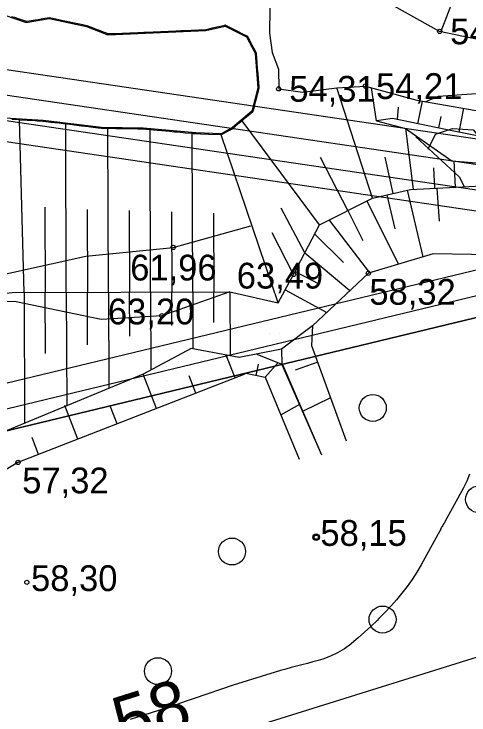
# Model space of a CAD drawing. Extents: x 532503 to 539665, y 6557663 to 6561526.
# Drawn here: x 535216.7 to 535259.9, y 6559499.7 to 6559566.3 of the extents above; entities that cross this region are included whole.
import ezdxf

# ---------------------------------------------------------------- set-up
doc = ezdxf.new("R2010")
doc.units = 0
for name, color, linetype in [('Default', 7, 'Continuous'), ('HALJASTUS', 7, 'Continuous'), ('HORISONTAAL-EH2000', 7, 'Continuous'), ('illumineerimisjooned', 7, 'Continuous'), ('kataster', 7, 'Continuous'), ('KORGUS-EH2000', 7, 'Continuous'), ('ME_aktiivne', 7, 'Continuous'), ('Plokid', 7, 'Continuous'), ('RELJEEF', 7, 'Continuous'), ('RELJEEF 1', 7, 'Continuous'), ('TM_aktiivne', 7, 'Continuous'), ('VEEKOGU', 7, 'Continuous')]:
    doc.layers.add(name, color=color, linetype=linetype)

# ---------------------------------------------------------------- blocks, each defined once
blk = doc.blocks.new('POINT_DISPLAY')
at = {"layer": 'Default'}
blk.add_line((0, 0), (0, 0), dxfattribs=at)

msp = doc.modelspace()

# ---------------------------------------------------------------- linework, layer by layer
at = {"layer": 'HALJASTUS'}
msp.add_lwpolyline([(535110.494, 6559483.154), (535110.494, 6559483.154), (535122.71, 6559468.218), (535199.251, 6559475.603), (535230.51, 6559495.769), (535263.23, 6559505.999), (535276.961, 6559503.953), (535294.197, 6559495.477)], dxfattribs=at)
for centre in [(535250.761, 6559528.842), (535260.846, 6559520.152), (535237.408, 6559515.2), (535251.685, 6559508.74), (535230.376, 6559503.834)]:
    msp.add_circle(centre, 1.28, dxfattribs=at)
at = {"layer": 'HORISONTAAL-EH2000'}
for points in [[(535259.936, 6559522.544), (535259.685, 6559521.884), (535259.379, 6559521.241), (535257.599, 6559518.024), (535257.549, 6559517.935), (535257.498, 6559517.847), (535257.445, 6559517.759), (535257.392, 6559517.673), (535257.339, 6559517.586), (535257.287, 6559517.498), (535257.238, 6559517.409), (535257.19, 6559517.319), (535257.168, 6559517.276), (535257.11, 6559517.165), (535257.051, 6559517.053), (535256.991, 6559516.942), (535256.931, 6559516.832), (535255.336, 6559513.926), (535254.926, 6559513.225), (535254.492, 6559512.541), (535254.022, 6559511.881), (535253.527, 6559511.238), (535253.004, 6559510.615), (535252.468, 6559510.005), (535251.913, 6559509.411), (535251.346, 6559508.829), (535251.163, 6559508.647), (535250.578, 6559508.082), (535249.983, 6559507.527), (535249.374, 6559506.989), (535248.754, 6559506.462), (535248.682, 6559506.402), (535248.069, 6559505.954), (535247.427, 6559505.561), (535246.742, 6559505.249), (535246.028, 6559504.99), (535245.573, 6559504.856), (535245.064, 6559504.71), (535244.554, 6559504.568), (535244.042, 6559504.433), (535243.528, 6559504.302), (535243.015, 6559504.171), (535242.504, 6559504.033), (535241.995, 6559503.887), (535241.488, 6559503.734), (535237.5, 6559502.5), (535233.816, 6559501.237), (535233.158, 6559501.011), (535232.501, 6559500.784), (535231.843, 6559500.557), (535231.73, 6559500.518)], [(535231.73, 6559500.518), (535227.729, 6559499.249)]]:
    msp.add_lwpolyline(points, dxfattribs=at)
at = {"layer": 'illumineerimisjooned'}
msp.add_lwpolyline([(535537.644, 6559868.04), (535535.932, 6559811.278), (535531.57, 6559735.34), (535531.4, 6559680.476), (535535.969, 6559621.33), (535541.688, 6559571.196), (535546.449, 6559503.997), (535276.396, 6559543.285), (535107.957, 6559502.648), (535182.405, 6559686.245), (535250.294, 6559648.566)], close=True, dxfattribs=at)
msp.add_lwpolyline([(535476.016, 6559817.954), (535471.557, 6559803.013), (535503.755, 6559513.648), (535136.963, 6559567.806)], dxfattribs=at)
at = {"layer": 'kataster'}
for points in [[(535538.05, 6559871.58), (535539.27, 6559872.49), (535541.59, 6559874.28), (535537.93, 6559811.19), (535533.57, 6559735.28), (535533.4, 6559680.55), (535537.96, 6559621.52), (535543.68, 6559571.38), (535548.62, 6559501.66), (535276.49, 6559541.25), (535104.64, 6559499.79), (535181.52, 6559689.04), (535250.3, 6559650.84), (535504.86, 6559846.09)], [(534969.93, 6559494.75), (535104.64, 6559499.79), (535276.49, 6559541.25), (535318.85, 6559280.76), (535338.01, 6559156.08), (535319.42, 6559157.12), (535277.91, 6559164.57), (535224.85, 6559174.15), (535170.96, 6559181.67), (535149.92, 6559184.62), (535125.2, 6559187.34), (535093.5, 6559192.16), (535054.28, 6559206.76)]]:
    msp.add_lwpolyline(points, close=True, dxfattribs=at)
at = {"layer": 'KORGUS-EH2000'}
for centre, radius in [((535257.104, 6559564.609), 0.2), ((535250.066, 6559559.414), 0.2), ((535241.834, 6559559.151), 0.2), ((535231.826, 6559544.09), 0.2), ((535243.247, 6559541.524), 0.2), ((535250.338, 6559541.634), 0.2), ((535230.746, 6559537.601), 0.2), ((535217.097, 6559523.664), 0.2), ((535245.389, 6559516.561), 0.32), ((535245.389, 6559516.561), 0.2), ((535217.937, 6559512.268), 0.2), ((535217.937, 6559512.268), 0.2)]:
    msp.add_circle(centre, radius, dxfattribs=at)
at = {"layer": 'ME_aktiivne'}
msp.add_lwpolyline([(535181.4, 6559689.09), (535250.12, 6559650.95), (535250.5, 6559651.24), (535480.86, 6559827.19), (535473.59, 6559802.83), (535506.03, 6559511.29), (535131.71, 6559566.56)], close=True, dxfattribs=at)
at = {"layer": 'Plokid'}
for points in [[(535471.605, 6559811.564), (535469.118, 6559803.232), (535501.026, 6559516.477), (535140.335, 6559569.734)], [(535468.361, 6559809.086), (535466.679, 6559803.451), (535498.296, 6559519.306), (535141.263, 6559572.023)], [(535270.568, 6559544.348), (535111.937, 6559506.077), (535135.28, 6559563.643)]]:
    msp.add_lwpolyline(points, dxfattribs=at)
at = {"layer": 'RELJEEF'}
for p, q in [((535258.446, 6559567.833), (535257.217, 6559564.585)), ((535250.717, 6559548.755), (535247.352, 6559559.263)), ((535251.103, 6559556.124), (535250.642, 6559559.257)), ((535253.158, 6559557.4), (535253.077, 6559556.251)), ((535255.035, 6559555.842), (535255.483, 6559557.99)), ((535258.952, 6559555.036), (535259.409, 6559557.306)), ((535217.682, 6559539.795), (535217.242, 6559556.194)), ((535245.711, 6559546.233), (535238.376, 6559556.128)), ((535257.22, 6559556.54), (535256.992, 6559555.433)), ((535221.681, 6559539.81), (535221.623, 6559555.8)), ((535225.681, 6559539.825), (535225.624, 6559555.38)), ((535254.618, 6559549.618), (535253.88, 6559555.376)), ((535229.681, 6559539.839), (535229.625, 6559555.263)), ((535233.681, 6559539.854), (535233.626, 6559554.897)), ((535241.776, 6559538.838), (535236.387, 6559554.781)), ((535248.397, 6559547.586), (535245.808, 6559552.642)), ((535251.9, 6559552.664), (535252.664, 6559549.213)), ((535258.613, 6559549.82), (535258.488, 6559552.305)), ((535256.518, 6559551.662), (535256.616, 6559549.719)), ((535254.029, 6559549.534), (535255.523, 6559543.18)), ((535257.084, 6559546.593), (535256.868, 6559549.731)), ((535252.082, 6559549.076), (535252.843, 6559545.842)), ((535250.183, 6559548.486), (535253.204, 6559542.488)), ((535219.652, 6559547.922), (535219.681, 6559539.802)), ((535223.653, 6559547.688), (535223.681, 6559539.817)), ((535227.653, 6559547.588), (535227.681, 6559539.832)), ((535231.653, 6559547.463), (535231.681, 6559539.847)), ((535244.324, 6559543.582), (535242.074, 6559547.816)), ((535248.397, 6559547.586), (535249.827, 6559544.747)), ((535235.654, 6559547.335), (535235.681, 6559539.861)), ((535246.611, 6559546.687), (535250.443, 6559541.665)), ((535243.247, 6559541.524), (535241.218, 6559545.481)), ((535245.251, 6559545.354), (535247.965, 6559542.663)), ((535244.324, 6559543.582), (535248.593, 6559539.984)), ((535243.396, 6559541.81), (535245.69, 6559540.609)), ((535242.441, 6559540.053), (535246.384, 6559537.894)), ((535217.682, 6559539.795), (535217.727, 6559527.391)), ((535219.703, 6559534.009), (535219.681, 6559539.802)), ((535221.681, 6559539.81), (535221.721, 6559529.04)), ((535223.7, 6559534.841), (535223.681, 6559539.817)), ((535225.681, 6559539.825), (535225.715, 6559530.69)), ((535227.697, 6559535.673), (535227.681, 6559539.832)), ((535229.681, 6559539.839), (535229.709, 6559532.431)), ((535231.693, 6559536.675), (535231.681, 6559539.847)), ((535233.681, 6559539.854), (535233.701, 6559534.443)), ((535235.692, 6559536.967), (535235.681, 6559539.861)), ((535237.204, 6559539.867), (535237.227, 6559533.789)), ((535237.689, 6559531.693), (535236.844, 6559533.86)), ((535239.693, 6559531.936), (535239.912, 6559533.003)), ((535240.558, 6559531.756), (535241.784, 6559533.151)), ((535245.533, 6559533.194), (535243.402, 6559532.441)), ((535230.236, 6559528.787), (535228.97, 6559532.034)), ((535233.962, 6559530.24), (535233.323, 6559531.879)), ((535246.759, 6559529.792), (535244.089, 6559528.493)), ((535222.782, 6559525.881), (535221.542, 6559529.062)), ((535226.509, 6559527.334), (535225.876, 6559528.956)), ((535242.04, 6559528.185), (535243.833, 6559529.189)), ((535219.055, 6559524.428), (535218.43, 6559526.033))]:
    msp.add_line(p, q, dxfattribs=at)
for points in [[(535271.185, 6559561.655), (535257.104, 6559564.609), (535252.775, 6559567.021), (535252.096, 6559570.833), (535252.717, 6559575.216), (535251.075, 6559575.808), (535246.068, 6559575.411), (535241.922, 6559574.922), (535240.934, 6559575.01), (535240.454, 6559575.192), (535240.144, 6559575.872)], [(535240.981, 6559566.813), (535240.956, 6559564.438), (535241.206, 6559562.616), (535241.801, 6559561.021), (535241.834, 6559559.151)], [(535216.496, 6559566.038), (535216.756, 6559565.95), (535217.216, 6559565.795), (535217.583, 6559565.671), (535217.884, 6559565.569), (535217.966, 6559565.583), (535218.356, 6559565.648), (535218.716, 6559565.707), (535219, 6559565.754), (535219.466, 6559565.832), (535219.643, 6559565.861), (535220.059, 6559565.93), (535220.216, 6559565.897), (535220.395, 6559565.859), (535220.966, 6559565.739), (535221.345, 6559565.659), (535221.716, 6559565.581), (535222.296, 6559565.458), (535222.466, 6559565.422), (535223.103, 6559565.288), (535223.216, 6559565.264), (535223.246, 6559565.258), (535223.641, 6559565.174), (535223.966, 6559565.047), (535224.361, 6559564.893), (535224.716, 6559564.755), (535225.271, 6559564.538), (535225.466, 6559564.462), (535225.591, 6559564.413), (535225.639, 6559564.394), (535226.216, 6559564.419), (535226.331, 6559564.423), (535226.966, 6559564.45), (535227.05, 6559564.454), (535227.716, 6559564.482), (535227.77, 6559564.484), (535228.466, 6559564.514), (535228.489, 6559564.515), (535229.039, 6559564.538), (535229.099, 6559564.541), (535229.209, 6559564.545), (535229.216, 6559564.545), (535229.928, 6559564.576), (535229.966, 6559564.577), (535230.648, 6559564.606), (535230.716, 6559564.609), (535231.368, 6559564.636), (535231.466, 6559564.641), (535232.087, 6559564.667), (535232.216, 6559564.672), (535232.558, 6559564.687), (535232.807, 6559564.697), (535232.966, 6559564.704), (535233.526, 6559564.728), (535233.716, 6559564.736), (535234.246, 6559564.758), (535234.466, 6559564.767), (535234.908, 6559564.786), (535234.956, 6559564.798), (535235.216, 6559564.86), (535235.562, 6559564.942), (535235.966, 6559565.038), (535236.168, 6559565.086), (535236.716, 6559565.217), (535236.761, 6559565.228), (535236.792, 6559565.212), (535237.466, 6559564.867), (535238.108, 6559564.538), (535238.216, 6559564.483), (535238.329, 6559564.425), (535238.857, 6559564.155), (535238.966, 6559563.946), (535239.048, 6559563.788), (535239.139, 6559563.615), (535239.44, 6559563.038), (535239.685, 6559562.57), (535239.707, 6559562.297), (535239.708, 6559562.288), (535239.716, 6559562.185), (535239.768, 6559561.538), (535239.773, 6559561.481), (535239.828, 6559560.788), (535239.838, 6559560.666), (535239.889, 6559560.038), (535239.904, 6559559.85), (535239.949, 6559559.288), (535239.953, 6559559.242), (535239.914, 6559559.09), (535239.775, 6559558.538), (535239.763, 6559558.491), (535239.716, 6559558.307), (535239.611, 6559557.893), (535239.584, 6559557.788), (535239.459, 6559557.295), (535239.394, 6559557.038), (535239.38, 6559556.983), (535239.186, 6559556.818), (535238.966, 6559556.63), (535238.781, 6559556.473), (535238.564, 6559556.288), (535238.376, 6559556.128), (535238.216, 6559555.991), (535237.971, 6559555.783), (535237.683, 6559555.538), (535237.566, 6559555.438), (535237.515, 6559555.394), (535237.466, 6559555.368), (535237.09, 6559555.164), (535236.387, 6559554.781)], [(535354.268, 6559555.06), (535348.183, 6559555.663), (535343.298, 6559556.772), (535338.039, 6559558.535), (535331.418, 6559561.664), (535324.894, 6559564.554), (535318.025, 6559563.928), (535311.531, 6559562.846), (535306.754, 6559561.586), (535303.649, 6559560.304), (535299.592, 6559556.882), (535298.97, 6559555.965), (535298.9, 6559552.6), (535297.049, 6559550.312), (535293.66, 6559549.73), (535284.556, 6559551.069), (535271.883, 6559553.063), (535264.601, 6559553.91), (535257.658, 6559555.294), (535252.619, 6559556.347), (535251.103, 6559556.124)], [(535241.834, 6559559.151), (535244.087, 6559558.839), (535247.352, 6559559.263), (535250.066, 6559559.414), (535254.95, 6559558.083), (535264.002, 6559556.506)], [(535236.387, 6559554.781), (535235.216, 6559554.822), (535235.181, 6559554.823), (535234.466, 6559554.848), (535234.404, 6559554.85), (535233.978, 6559554.865), (535233.716, 6559554.889), (535233.605, 6559554.899), (535232.966, 6559554.957), (535232.779, 6559554.975), (535232.216, 6559555.026), (535231.954, 6559555.05), (535231.466, 6559555.095), (535231.129, 6559555.125), (535230.716, 6559555.163), (535230.303, 6559555.201), (535229.966, 6559555.232), (535229.478, 6559555.276), (535229.216, 6559555.3), (535228.984, 6559555.321), (535228.677, 6559555.327), (535228.466, 6559555.33), (535227.914, 6559555.34), (535227.716, 6559555.344), (535227.151, 6559555.353), (535226.966, 6559555.357), (535226.387, 6559555.367), (535226.216, 6559555.37), (535225.624, 6559555.38), (535225.466, 6559555.383), (535225.016, 6559555.391), (535224.842, 6559555.412), (535224.716, 6559555.427), (535223.989, 6559555.515), (535223.966, 6559555.517), (535223.795, 6559555.538), (535223.216, 6559555.608), (535223.137, 6559555.617), (535222.466, 6559555.698), (535222.284, 6559555.72), (535221.716, 6559555.788), (535221.431, 6559555.823), (535220.966, 6559555.879), (535220.579, 6559555.925), (535220.216, 6559555.969), (535219.726, 6559556.028), (535219.466, 6559556.059), (535219.464, 6559556.06), (535218.911, 6559556.093), (535218.716, 6559556.105), (535218.113, 6559556.141), (535217.966, 6559556.15), (535217.314, 6559556.19), (535217.216, 6559556.196), (535216.516, 6559556.238)], [(535251.103, 6559556.124), (535253.862, 6559555.389), (535258.258, 6559552.324), (535277.511, 6559550.727), (535283.181, 6559550.265), (535286.661, 6559550.669)], [(535251.103, 6559556.124), (535253.862, 6559555.389), (535258.258, 6559552.324), (535277.511, 6559550.727), (535283.181, 6559550.265), (535286.661, 6559550.669)], [(535251.103, 6559556.124), (535253.862, 6559555.389), (535258.258, 6559552.324), (535277.511, 6559550.727), (535283.181, 6559550.265), (535286.661, 6559550.669)], [(535237.204, 6559539.867), (535241.776, 6559538.838), (535243.247, 6559541.524), (535245.711, 6559546.233), (535250.717, 6559548.755), (535254.325, 6559549.603), (535263.559, 6559550.069)], [(535237.204, 6559539.867), (535241.776, 6559538.838), (535243.247, 6559541.524), (535245.711, 6559546.233), (535250.717, 6559548.755), (535254.325, 6559549.603), (535263.559, 6559550.069)], [(535237.204, 6559539.867), (535241.776, 6559538.838), (535243.247, 6559541.524), (535245.711, 6559546.233), (535250.717, 6559548.755)], [(535158.959, 6559547.605), (535165.825, 6559547.611), (535177.057, 6559546.657), (535185.432, 6559544.713), (535190.668, 6559543.01), (535194.604, 6559541.931), (535199.019, 6559539.737), (535201.794, 6559539.282), (535204.504, 6559539.409), (535207.894, 6559539.141), (535211.155, 6559539.193), (535216.548, 6559539.791), (535237.204, 6559539.867)], [(535268.393, 6559542.687), (535267.917, 6559542.787), (535263.762, 6559543.348), (535256.492, 6559543.469), (535250.338, 6559541.634), (535245.046, 6559536.63), (535242.097, 6559534.426), (535238.072, 6559533.633), (535233.519, 6559534.477), (535228.97, 6559532.034), (535213.655, 6559525.709), (535213.331, 6559525.706)], [(535369.333, 6559527.721), (535359.717, 6559529.37), (535354.635, 6559530.99), (535344.198, 6559531.444), (535333.325, 6559533.159), (535320.93, 6559534.445), (535311.804, 6559535.839), (535309.056, 6559536.436), (535299.67, 6559537.275), (535292.261, 6559537.661), (535281.007, 6559539.313), (535274.67, 6559541.372), (535267.917, 6559542.787), (535263.762, 6559543.348), (535256.492, 6559543.469), (535250.338, 6559541.634), (535245.046, 6559536.63), (535242.097, 6559534.426), (535238.072, 6559533.633), (535233.519, 6559534.477), (535228.97, 6559532.034), (535213.655, 6559525.709), (535213.331, 6559525.706)], [(535369.333, 6559527.721), (535359.717, 6559529.37), (535354.635, 6559530.99), (535344.198, 6559531.444), (535333.325, 6559533.159), (535320.93, 6559534.445), (535311.804, 6559535.839), (535309.056, 6559536.436), (535299.67, 6559537.275), (535292.261, 6559537.661), (535281.007, 6559539.313), (535274.67, 6559541.372), (535267.917, 6559542.787), (535263.762, 6559543.348), (535256.492, 6559543.469), (535250.338, 6559541.634), (535245.046, 6559536.63), (535242.097, 6559534.426), (535238.072, 6559533.633), (535233.519, 6559534.477), (535228.97, 6559532.034), (535213.655, 6559525.709), (535213.331, 6559525.706)], [(535245.046, 6559536.63), (535244.96, 6559534.786), (535248.231, 6559525.702)], [(535245.046, 6559536.63), (535244.96, 6559534.786), (535248.231, 6559525.702)], [(535245.046, 6559536.63), (535244.96, 6559534.786), (535248.231, 6559525.702)], [(535242.097, 6559534.426), (535242.124, 6559532.959), (535245.897, 6559524.385)], [(535242.097, 6559534.426), (535242.124, 6559532.959), (535245.897, 6559524.385)], [(535242.097, 6559534.426), (535242.124, 6559532.959), (535245.897, 6559524.385)], [(535239.748, 6559533.963), (535242.205, 6559532.979), (535245.897, 6559524.385)], [(535239.748, 6559533.963), (535242.205, 6559532.979), (535245.897, 6559524.385)], [(535239.748, 6559533.963), (535242.205, 6559532.979), (535245.897, 6559524.385)], [(535238.713, 6559532.136), (535240.555, 6559531.759), (535243.787, 6559523.982)], [(535238.713, 6559532.136), (535240.555, 6559531.759), (535243.787, 6559523.982)], [(535238.713, 6559532.136), (535240.555, 6559531.759), (535243.787, 6559523.982)], [(535238.621, 6559532.056), (535217.097, 6559523.664), (535203.827, 6559515.694), (535196.647, 6559508.614), (535194.444, 6559508.812), (535192.227, 6559510.564), (535188.303, 6559511.602), (535174.156, 6559507.554), (535137.517, 6559506.284), (535125.367, 6559505.024), (535125.292, 6559504.973)], [(535238.621, 6559532.056), (535217.097, 6559523.664), (535203.827, 6559515.694), (535196.647, 6559508.614), (535194.444, 6559508.812), (535192.227, 6559510.564), (535188.303, 6559511.602), (535174.156, 6559507.554), (535137.517, 6559506.284), (535125.367, 6559505.024), (535125.292, 6559504.973)], [(535238.621, 6559532.056), (535217.097, 6559523.664), (535203.827, 6559515.694), (535196.647, 6559508.614), (535194.444, 6559508.812), (535192.227, 6559510.564), (535188.303, 6559511.602), (535174.156, 6559507.554), (535137.517, 6559506.284), (535125.367, 6559505.024), (535125.292, 6559504.973)]]:
    msp.add_lwpolyline(points, dxfattribs=at)
at = {"layer": 'RELJEEF 1'}
for points in [[(535255.722, 6559557.927), (535256.984, 6559558.446), (535261.906, 6559558.793), (535265.04, 6559555.084), (535269.075, 6559554.677), (535270.421, 6559553.636)], [(535256.012, 6559553.422), (535256.711, 6559554.851), (535258.333, 6559555.4), (535260.291, 6559555.261), (535262.259, 6559552.901), (535263.559, 6559550.069), (535266.972, 6559548.399), (535269.356, 6559547.888)], [(535254.833, 6559554.603), (535258.946, 6559550.8), (535259.431, 6559549.861)], [(535237.204, 6559539.867), (535241.776, 6559538.838), (535243.247, 6559541.524), (535245.711, 6559546.233), (535250.717, 6559548.755), (535254.325, 6559549.603), (535263.559, 6559550.069)], [(535060.652, 6559510.573), (535069.936, 6559511.908), (535083.592, 6559514.808), (535089.409, 6559517.211), (535098.216, 6559523.691), (535103.772, 6559535.628), (535104.185, 6559539.543), (535107.76, 6559541.785), (535113.043, 6559541.572), (535122.914, 6559543.334), (535136.813, 6559545.815), (535149.218, 6559548.029), (535159.069, 6559549.787), (535172.438, 6559549.509), (535185.184, 6559546.986), (535203.132, 6559538.768), (535213.338, 6559541.006), (535223.544, 6559543.244), (535231.826, 6559544.09), (535239.195, 6559546.152)], [(535237.204, 6559539.867), (535230.746, 6559537.601), (535224.984, 6559537.235), (535216.765, 6559538.955), (535203.132, 6559538.768), (535190.993, 6559542.132), (535177.058, 6559545.993), (535166.066, 6559546.695), (535157.327, 6559546.18), (535138.118, 6559541.535), (535127.883, 6559539.706), (535116.891, 6559534.687), (535109.271, 6559527.703), (535104.019, 6559520.041), (535094.961, 6559513.967), (535077.5, 6559510.229), (535056.77, 6559507.309), (535036.6, 6559507.123), (535031.798, 6559507.623), (535027.103, 6559510.186), (535024.435, 6559512.375), (535023.794, 6559514.725)], [(535268.393, 6559542.687), (535267.917, 6559542.787), (535263.762, 6559543.348), (535256.492, 6559543.469), (535250.338, 6559541.634), (535245.046, 6559536.63), (535242.097, 6559534.426), (535238.072, 6559533.633), (535233.519, 6559534.477), (535228.97, 6559532.034), (535213.655, 6559525.709), (535213.331, 6559525.706)], [(535245.046, 6559536.63), (535244.96, 6559534.786), (535248.231, 6559525.702)], [(535242.097, 6559534.426), (535242.124, 6559532.959), (535245.897, 6559524.385)], [(535239.748, 6559533.963), (535242.205, 6559532.979), (535245.897, 6559524.385)], [(535238.713, 6559532.136), (535240.555, 6559531.759), (535243.787, 6559523.982)], [(535238.621, 6559532.056), (535217.097, 6559523.664), (535203.827, 6559515.694), (535196.647, 6559508.614), (535194.444, 6559508.812), (535192.227, 6559510.564), (535188.303, 6559511.602), (535174.156, 6559507.554), (535137.517, 6559506.284), (535125.367, 6559505.024), (535125.292, 6559504.973)]]:
    msp.add_lwpolyline(points, dxfattribs=at)
at = {"layer": 'TM_aktiivne'}
msp.add_lwpolyline([(535539.77, 6559872.18), (535537.93, 6559811.19), (535533.57, 6559735.28), (535533.4, 6559680.55), (535537.96, 6559621.52), (535543.68, 6559571.38), (535548.62, 6559501.66), (535276.49, 6559541.25), (535104.64, 6559499.79), (535181.4, 6559689.09), (535250.12, 6559650.95)], close=True, dxfattribs=at)
at = {"layer": 'VEEKOGU'}
msp.add_lwpolyline([(535214.726, 6559566.53), (535217.875, 6559565.467), (535220.057, 6559565.828), (535223.612, 6559565.078), (535225.622, 6559564.293), (535234.921, 6559564.687), (535236.748, 6559565.122), (535238.783, 6559564.08), (535239.587, 6559562.542), (535239.852, 6559559.251), (535239.291, 6559557.038), (535237.458, 6559555.477), (535236.363, 6559554.882), (535233.985, 6559554.965), (535228.989, 6559555.421), (535225.023, 6559555.491), (535219.473, 6559556.159), (535203.489, 6559557.127)], dxfattribs=at)
msp.add_lwpolyline([(535214.726, 6559566.53), (535217.875, 6559565.467), (535220.057, 6559565.828), (535223.612, 6559565.078), (535225.622, 6559564.293), (535234.921, 6559564.687), (535236.748, 6559565.122), (535238.783, 6559564.08), (535239.587, 6559562.542), (535239.852, 6559559.251), (535239.291, 6559557.038), (535237.458, 6559555.477), (535236.363, 6559554.882), (535233.985, 6559554.965), (535228.989, 6559555.421), (535225.023, 6559555.491), (535219.473, 6559556.159), (535203.489, 6559557.127)], dxfattribs=at)
msp.add_lwpolyline([(535214.726, 6559566.53), (535217.875, 6559565.467), (535220.057, 6559565.828), (535223.612, 6559565.078), (535225.622, 6559564.293), (535234.921, 6559564.687), (535236.748, 6559565.122), (535238.783, 6559564.08), (535239.587, 6559562.542), (535239.852, 6559559.251), (535239.291, 6559557.038), (535237.458, 6559555.477), (535236.363, 6559554.882), (535233.985, 6559554.965), (535228.989, 6559555.421), (535225.023, 6559555.491), (535219.473, 6559556.159), (535203.489, 6559557.127)], dxfattribs=at)
msp.add_lwpolyline([(535214.726, 6559566.53), (535217.875, 6559565.467), (535220.057, 6559565.828), (535223.612, 6559565.078), (535225.622, 6559564.293), (535234.921, 6559564.687), (535236.748, 6559565.122), (535238.783, 6559564.08), (535239.587, 6559562.542), (535239.852, 6559559.251), (535239.291, 6559557.038), (535237.458, 6559555.477), (535236.363, 6559554.882), (535233.985, 6559554.965), (535228.989, 6559555.421), (535225.023, 6559555.491), (535219.473, 6559556.159), (535203.489, 6559557.127)], dxfattribs=at)

# ---------------------------------------------------------------- block references
at = {"layer": 'RELJEEF'}
for p in [(535229.81, 6559539.167), (535233.128, 6559539.167), (535234.106, 6559539.167), (535237.652, 6559535.93), (535240.969, 6559535.93), (535241.948, 6559535.93), (535234.702, 6559533.726), (535238.02, 6559533.726), (535238.999, 6559533.726), (535232.354, 6559533.263), (535235.672, 6559533.263), (535236.65, 6559533.263), (535231.319, 6559531.436), (535234.637, 6559531.436), (535235.615, 6559531.436), (535231.226, 6559531.356), (535234.544, 6559531.356), (535235.523, 6559531.356)]:
    msp.add_blockref('POINT_DISPLAY', p, dxfattribs=at)

# ---------------------------------------------------------------- texts
at = {"layer": 'HORISONTAAL-EH2000'}
msp.add_text('58', height=4.8, rotation=17.58637, dxfattribs=at).set_placement((535227.042, 6559496.514))
at = {"layer": 'KORGUS-EH2000'}
for s, p in [('54,18 ', (535258.104, 6559563.384)), ('54,31 ', (535242.834, 6559557.926)), ('54,21 ', (535251.066, 6559558.189)), ('61,96 ', (535227.744, 6559540.946)), ('63,49 ', (535237.853, 6559540.181)), ('58,32 ', (535250.433, 6559538.643)), ('63,20 ', (535225.628, 6559536.776)), ('57,32 ', (535217.497, 6559520.728)), ('58,15 ', (535245.789, 6559515.736)), ('58,30 ', (535218.337, 6559511.443))]:
    msp.add_text(s, height=2.45, dxfattribs=at).set_placement(p)

doc.saveas('drawing.dxf')
